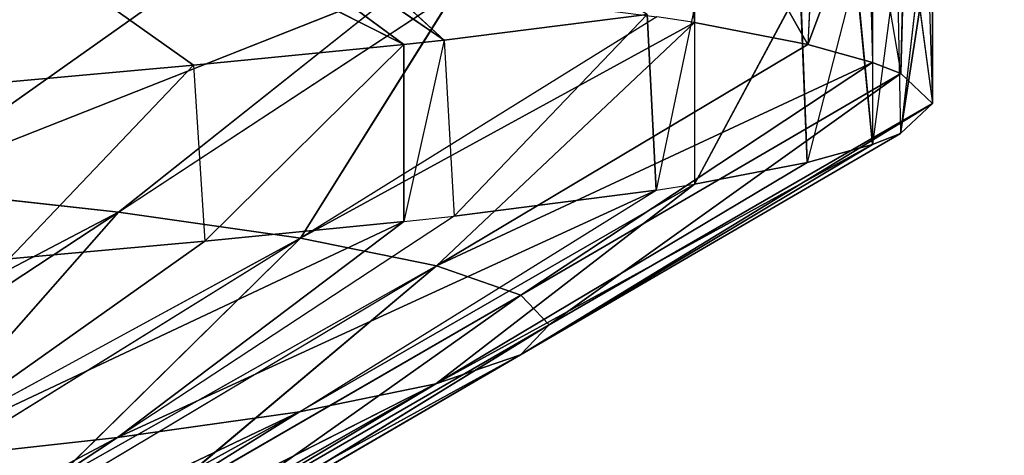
# Model space of a CAD drawing. Extents: x 186 to 416, y 0 to 124.
# Tile 271 of 656: x 247.177 to 247.663, y 117.964 to 118.179. Entities that reach past the tile are written whole.
import ezdxf

# ---------------------------------------------------------------- set-up
doc = ezdxf.new("R2010")
doc.units = 0
doc.header["$LTSCALE"] = 25.4
doc.layers.get('0').update_dxf_attribs({"color": 13, "linetype": 'CONTINUOUS'})

# ---------------------------------------------------------------- blocks, each defined once
blk = doc.blocks.new('PILLS-I-PLAFON-8266-8272_0')
at = {"color": 250}
for p, q in [((62.1848, 52.19582, 6.1052), (62.09378, 52.31308, 6.20093)), ((62.1848, 52.19582, 6.1052), (62.09378, 52.31308, 6.11343)), ((62.09378, 52.31308, 6.20093), (62.1904, 52.18797, 6.19218)), ((62.1848, 52.19582, 6.1052), (61.87577, 51.97659, 5.88658)), ((62.1848, 52.19582, 6.1052), (61.87577, 51.97659, 5.88658)), ((62.28875, 52.03465, 6.095), (62.1848, 52.19582, 6.1052)), ((62.1848, 52.19582, 6.1052), (62.1904, 52.18797, 6.19218)), ((62.28875, 52.03465, 6.095), (62.1848, 52.19582, 6.1052)), ((62.1904, 52.18797, 6.19218), (62.03589, 52.07835, 6.30155)), ((62.1904, 52.18797, 6.19218), (62.03589, 52.07835, 6.30155)), ((62.28875, 52.03465, 6.095), (62.1904, 52.18797, 6.19218)), ((62.1904, 52.18797, 6.19218), (62.28875, 52.03464, 6.1825)), ((62.28875, 52.03465, 6.095), (62.1904, 52.18797, 6.19218)), ((62.1904, 52.18797, 6.19218), (62.28875, 52.03464, 6.1825)), ((62.28875, 52.03464, 6.1825), (62.03589, 52.07835, 6.30155)), ((62.03589, 52.07835, 6.30155), (62.14717, 51.89977, 6.28921)), ((62.03589, 52.07835, 6.30155), (62.14717, 51.89977, 6.28921)), ((62.28875, 52.03464, 6.1825), (62.03589, 52.07835, 6.30155)), ((61.87577, 51.97659, 5.88658), (62.28875, 52.03465, 6.095)), ((61.87577, 51.97659, 5.88658), (62.28875, 52.03465, 6.095)), ((61.9864, 51.79875, 5.8728), (62.28875, 52.03465, 6.095)), ((61.9864, 51.79875, 5.8728), (62.28875, 52.03465, 6.095)), ((62.28875, 52.03464, 6.1825), (62.14717, 51.89977, 6.28921)), ((62.28875, 52.03465, 6.095), (62.28875, 52.03464, 6.1825)), ((62.30862, 51.99937, 6.09289), (62.28875, 52.03465, 6.095)), ((62.30862, 51.99937, 6.09289), (62.28875, 52.03464, 6.1825)), ((62.28875, 52.03464, 6.1825), (62.31366, 51.99017, 6.17984)), ((61.9864, 51.79875, 5.8728), (62.30862, 51.99937, 6.09289)), ((61.9864, 51.79875, 5.8728), (62.30862, 51.99937, 6.09289)), ((62.05751, 51.64622, 5.86147), (62.30862, 51.99937, 6.09289)), ((62.05751, 51.64622, 5.86147), (62.30862, 51.99937, 6.09289)), ((62.40899, 51.78767, 6.08022), (62.30862, 51.99937, 6.09289)), ((62.30862, 51.99937, 6.09289), (62.31366, 51.99017, 6.17984)), ((62.40899, 51.78767, 6.08022), (62.30862, 51.99937, 6.09289)), ((62.31366, 51.99017, 6.17984), (62.14717, 51.89977, 6.28921)), ((62.40899, 51.78767, 6.08022), (62.31366, 51.99017, 6.17984)), ((62.31366, 51.99017, 6.17984), (62.41338, 51.77668, 6.16706)), ((62.40899, 51.78767, 6.08022), (62.31366, 51.99017, 6.17984)), ((62.31366, 51.99017, 6.17984), (62.41338, 51.77668, 6.16706)), ((62.14717, 51.89977, 6.28921), (61.9285, 51.89838, 6.40529)), ((62.14717, 51.89977, 6.28921), (61.9285, 51.89838, 6.40529)), ((61.98069, 51.80936, 6.39859), (62.14717, 51.89977, 6.28921)), ((61.98069, 51.80936, 6.39859), (62.14717, 51.89977, 6.28921)), ((62.23721, 51.70702, 6.27644), (62.14717, 51.89977, 6.28921)), ((62.14717, 51.89977, 6.28921), (62.41338, 51.77668, 6.16706)), ((62.14717, 51.89977, 6.28921), (62.41338, 51.77668, 6.16706)), ((62.23721, 51.70702, 6.27644), (62.14717, 51.89977, 6.28921)), ((61.98069, 51.80936, 6.39859), (62.23721, 51.70702, 6.27644)), ((61.98069, 51.80936, 6.39859), (62.23721, 51.70702, 6.27644)), ((62.40899, 51.78767, 6.08022), (62.41338, 51.77668, 6.16706)), ((62.23721, 51.70702, 6.27644), (62.41338, 51.77668, 6.16706)), ((62.4324, 51.72658, 6.07657), (62.41338, 51.77668, 6.16706)), ((62.41338, 51.77668, 6.16706), (62.4324, 51.72658, 6.16407)), ((62.23721, 51.70702, 6.27644), (62.4324, 51.72658, 6.16407)), ((62.3046, 51.49997, 6.26272), (62.4324, 51.72658, 6.16407)), ((62.3046, 51.49997, 6.26272), (62.4324, 51.72658, 6.16407)), ((62.48469, 51.56007, 6.0666), (62.4324, 51.72658, 6.16407)), ((62.4324, 51.72658, 6.16407), (62.48802, 51.54735, 6.15334)), ((62.48469, 51.56007, 6.0666), (62.4324, 51.72658, 6.16407)), ((62.4324, 51.72658, 6.07657), (62.4324, 51.72658, 6.16407)), ((62.4324, 51.72658, 6.16407), (62.48802, 51.54735, 6.15334)), ((62.0282, 51.71434, 6.39153), (62.23721, 51.70702, 6.27644)), ((62.0282, 51.71434, 6.39153), (62.23721, 51.70702, 6.27644)), ((62.23721, 51.70702, 6.27644), (62.06104, 51.63736, 6.38581)), ((62.23721, 51.70702, 6.27644), (62.06104, 51.63736, 6.38581)), ((62.3046, 51.49997, 6.26272), (62.23721, 51.70702, 6.27644)), ((62.3046, 51.49997, 6.26272), (62.23721, 51.70702, 6.27644)), ((62.06104, 51.63736, 6.38581), (62.3046, 51.49997, 6.26272)), ((62.06104, 51.63736, 6.38581), (62.3046, 51.49997, 6.26272)), ((62.48469, 51.56007, 6.0666), (62.48802, 51.54735, 6.15334)), ((62.3046, 51.49997, 6.26272), (62.48802, 51.54735, 6.15334)), ((62.3046, 51.49997, 6.26272), (62.48802, 51.54735, 6.15334)), ((62.51221, 51.44166, 6.05952), (62.48802, 51.54735, 6.15334)), ((62.48802, 51.54735, 6.15334), (62.52037, 51.39825, 6.14442)), ((62.48802, 51.54735, 6.15334), (62.52037, 51.39825, 6.14442)), ((62.10418, 51.51335, 6.3766), (62.3046, 51.49997, 6.26272)), ((62.10418, 51.51335, 6.3766), (62.3046, 51.49997, 6.26272)), ((62.3046, 51.49997, 6.26272), (62.12118, 51.45259, 6.37209)), ((62.3046, 51.49997, 6.26272), (62.12118, 51.45259, 6.37209)), ((62.52037, 51.39825, 6.14442), (62.3046, 51.49997, 6.26272)), ((62.3046, 51.49997, 6.26272), (62.34636, 51.28274, 6.24832)), ((62.3046, 51.49997, 6.26272), (62.34636, 51.28274, 6.24832)), ((62.52037, 51.39825, 6.14442), (62.3046, 51.49997, 6.26272)), ((62.34636, 51.28274, 6.24832), (62.12118, 51.45259, 6.37209)), ((62.34636, 51.28274, 6.24832), (62.12118, 51.45259, 6.37209)), ((62.51221, 51.44166, 6.05952), (62.52037, 51.39825, 6.14442)), ((62.52037, 51.39825, 6.14442), (62.34636, 51.28274, 6.24832)), ((62.52037, 51.39825, 6.14442), (62.34636, 51.28274, 6.24832)), ((62.5324, 51.32101, 6.0523), (62.52037, 51.39825, 6.14442)), ((62.52037, 51.39825, 6.05692), (62.52037, 51.39825, 6.14442)), ((62.52037, 51.39825, 6.14442), (62.53428, 51.30674, 6.13895)), ((62.5324, 51.32101, 6.0523), (62.53428, 51.30674, 6.13895)), ((62.53428, 51.30674, 6.13895), (62.34636, 51.28274, 6.24832)), ((62.53428, 51.30674, 6.13895), (62.34636, 51.28274, 6.24832)), ((62.55, 51.05964, 6.03666), (62.53428, 51.30674, 6.13895)), ((62.53428, 51.30674, 6.13895), (62.55, 51.06026, 6.1242)), ((62.54502, 51.19883, 6.04499), (62.53428, 51.30674, 6.13895)), ((62.55, 51.05964, 6.03666), (62.53428, 51.30674, 6.13895)), ((62.53428, 51.30674, 6.13895), (62.55, 51.06026, 6.1242)), ((62.15269, 51.2995, 6.36072), (62.34636, 51.28274, 6.24832)), ((62.15845, 51.25873, 6.3577), (62.34636, 51.28274, 6.24832)), ((62.36055, 51.0602, 6.23358), (62.34636, 51.28274, 6.24832)), ((62.34636, 51.28274, 6.24832), (62.55, 51.06026, 6.1242)), ((62.34636, 51.28274, 6.24832), (62.55, 51.06026, 6.1242)), ((62.36055, 51.0602, 6.23358), (62.34636, 51.28274, 6.24832)), ((62.15845, 51.25873, 6.3577), (62.36055, 51.0602, 6.23358)), ((62.15845, 51.25873, 6.3577), (62.36055, 51.0602, 6.23358)), ((62.36055, 51.0602, 6.23358), (62.17111, 51.06014, 6.34295)), ((62.36055, 51.0602, 6.23358), (62.17111, 51.06014, 6.34295)), ((62.17111, 51.06014, 6.34295), (62.3465, 50.83765, 6.21883)), ((62.17111, 51.06014, 6.34295), (62.3465, 50.83765, 6.21883)), ((62.3465, 50.83765, 6.21883), (62.36055, 51.0602, 6.23358)), ((62.3465, 50.83765, 6.21883), (62.36055, 51.0602, 6.23358)), ((62.36055, 51.0602, 6.23358), (62.55, 51.06026, 6.1242)), ((62.36055, 51.0602, 6.23358), (62.55, 51.06026, 6.1242)), ((62.36055, 51.0602, 6.23358), (62.53444, 50.81376, 6.10945)), ((62.36055, 51.0602, 6.23358), (62.53444, 50.81376, 6.10945)), ((62.55, 51.06026, 6.1242), (62.53444, 50.81376, 6.10945)), ((62.55, 51.06026, 6.1242), (62.53444, 50.81376, 6.10945)), ((62.53645, 50.83022, 6.02294), (62.55, 51.06026, 6.1242)), ((62.54706, 50.95269, 6.03026), (62.55, 51.06026, 6.1242)), ((62.55, 51.05964, 6.03666), (62.55, 51.06026, 6.1242)), ((62.158, 50.85713, 6.32788), (62.3465, 50.83765, 6.21883)), ((62.158, 50.85713, 6.32788), (62.3465, 50.83765, 6.21883)), ((62.158, 50.85713, 6.32788), (62.30487, 50.62037, 6.20443)), ((62.158, 50.85713, 6.32788), (62.30487, 50.62037, 6.20443)), ((62.30487, 50.62037, 6.20443), (62.3465, 50.83765, 6.21883)), ((62.30487, 50.62037, 6.20443), (62.3465, 50.83765, 6.21883)), ((62.3465, 50.83765, 6.21883), (62.53444, 50.81376, 6.10945)), ((62.3465, 50.83765, 6.21883), (62.53444, 50.81376, 6.10945)), ((62.3465, 50.83765, 6.21883), (62.52037, 50.72103, 6.1039)), ((62.3465, 50.83765, 6.21883), (62.52037, 50.72103, 6.1039)), ((62.53645, 50.83022, 6.02294), (62.53444, 50.81376, 6.10945)), ((62.51823, 50.7091, 6.01569), (62.53444, 50.81376, 6.10945)), ((62.53444, 50.81376, 6.10945), (62.52037, 50.72103, 6.1039)), ((62.30487, 50.62037, 6.20443), (62.52037, 50.72103, 6.1039)), ((62.30487, 50.62037, 6.20443), (62.52037, 50.72103, 6.1039)), ((62.52037, 50.72103, 6.1039), (62.48833, 50.57311, 6.09505)), ((62.52037, 50.72103, 6.1039), (62.48833, 50.57311, 6.09505)), ((62.51823, 50.7091, 6.01569), (62.52037, 50.72103, 6.1039)), ((62.51823, 50.7091, 6.01569), (62.48833, 50.57311, 6.09505)), ((62.12142, 50.66764, 6.3138), (62.30487, 50.62037, 6.20443)), ((62.23761, 50.41326, 6.1907), (62.11449, 50.64164, 6.31187)), ((62.30487, 50.62037, 6.20443), (62.11449, 50.64164, 6.31187)), ((62.23761, 50.41326, 6.1907), (62.11449, 50.64164, 6.31187)), ((62.30487, 50.62037, 6.20443), (62.23761, 50.41326, 6.1907)), ((62.30487, 50.62037, 6.20443), (62.23761, 50.41326, 6.1907)), ((62.4324, 50.3927, 6.08426), (62.30487, 50.62037, 6.20443)), ((62.30487, 50.62037, 6.20443), (62.48833, 50.57311, 6.09505)), ((62.30487, 50.62037, 6.20443), (62.48833, 50.57311, 6.09505)), ((62.4324, 50.3927, 6.08426), (62.30487, 50.62037, 6.20443)), ((62.49261, 50.59003, 6.00857), (62.48833, 50.57311, 6.09505)), ((62.4324, 50.3927, 5.99676), (62.48833, 50.57311, 6.09505)), ((62.48833, 50.57311, 6.09505), (62.4324, 50.3927, 6.08426)), ((62.4324, 50.3927, 5.99676), (62.48833, 50.57311, 6.09505)), ((62.48833, 50.57311, 6.09505), (62.4324, 50.3927, 6.08426)), ((62.06139, 50.48281, 6.30008), (62.23761, 50.41326, 6.1907)), ((62.04293, 50.43809, 6.29676), (62.23761, 50.41326, 6.1907)), ((62.04293, 50.43809, 6.29676), (62.14767, 50.22044, 6.17793)), ((62.04293, 50.43809, 6.29676), (62.14767, 50.22044, 6.17793)), ((62.14767, 50.22044, 6.17793), (62.23761, 50.41326, 6.1907)), ((62.14767, 50.22044, 6.17793), (62.23761, 50.41326, 6.1907)), ((62.41382, 50.34371, 6.08133), (62.23761, 50.41326, 6.1907)), ((62.23761, 50.41326, 6.1907), (62.31421, 50.13013, 6.06855)), ((62.23761, 50.41326, 6.1907), (62.31421, 50.13013, 6.06855)), ((62.4324, 50.3927, 6.08426), (62.23761, 50.41326, 6.1907)), ((62.4324, 50.3927, 6.08426), (62.41382, 50.34371, 6.08133)), ((62.42041, 50.36065, 5.99484), (62.4324, 50.3927, 6.08426)), ((62.4324, 50.3927, 5.99676), (62.4324, 50.3927, 6.08426)), ((61.98114, 50.31074, 6.2873), (62.14767, 50.22044, 6.17793)), ((61.98114, 50.31074, 6.2873), (62.14767, 50.22044, 6.17793)), ((62.14767, 50.22044, 6.17793), (61.94718, 50.25124, 6.28287)), ((62.14767, 50.22044, 6.17793), (61.94718, 50.25124, 6.28287)), ((62.0365, 50.04179, 6.16559), (62.14767, 50.22044, 6.17793)), ((62.0365, 50.04179, 6.16559), (62.14767, 50.22044, 6.17793)), ((62.14767, 50.22044, 6.17793), (62.31421, 50.13013, 6.06855)), ((62.14767, 50.22044, 6.17793), (62.28875, 50.08464, 6.06583)), ((62.0365, 50.04179, 6.16559), (62.28875, 50.08464, 6.06583)), ((62.0365, 50.04179, 6.16559), (62.28875, 50.08464, 6.06583)), ((62.0365, 50.04179, 6.16559), (62.19108, 49.93227, 6.05621)), ((62.0365, 50.04179, 6.16559), (62.19108, 49.93227, 6.05621))]:
    blk.add_line(p, q, dxfattribs=at)
mesh = blk.add_polyface(dxfattribs=at)
corners = [(62.1848, 52.19582, 6.1052), (61.87577, 51.97659, 5.88658), (62.09378, 52.31308, 6.11343)]
mesh.append_faces([[corners[k] for k in face] for face in [(0, 1, 2)]], dxfattribs={"color": 250})
mesh = blk.add_polyface(dxfattribs=at)
corners = [(62.1904, 52.18797, 6.19218), (62.09378, 52.31308, 6.20093), (62.03589, 52.07835, 6.30155)]
mesh.append_faces([[corners[k] for k in face] for face in [(0, 1, 2)]], dxfattribs={"color": 250})
mesh = blk.add_polyface(dxfattribs=at)
corners = [(62.28875, 52.03465, 6.095), (61.87577, 51.97659, 5.88658), (62.1848, 52.19582, 6.1052)]
mesh.append_faces([[corners[k] for k in face] for face in [(0, 1, 2)]], dxfattribs={"color": 250})
mesh = blk.add_polyface(dxfattribs=at)
corners = [(62.1848, 52.19582, 6.1052), (62.1904, 52.18797, 6.19218), (62.28875, 52.03465, 6.095)]
mesh.append_faces([[corners[k] for k in face] for face in [(0, 1, 2)]], dxfattribs={"color": 250})
mesh = blk.add_polyface(dxfattribs=at)
corners = [(62.28875, 52.03464, 6.1825), (62.1904, 52.18797, 6.19218), (62.03589, 52.07835, 6.30155)]
mesh.append_faces([[corners[k] for k in face] for face in [(0, 1, 2)]], dxfattribs={"color": 250})
mesh = blk.add_polyface(dxfattribs=at)
corners = [(62.1904, 52.18797, 6.19218), (62.28875, 52.03464, 6.1825), (62.28875, 52.03465, 6.095)]
mesh.append_faces([[corners[k] for k in face] for face in [(0, 1, 2)]], dxfattribs={"color": 250})
mesh = blk.add_polyface(dxfattribs=at)
corners = [(62.14717, 51.89977, 6.28921), (62.03589, 52.07835, 6.30155), (61.9285, 51.89838, 6.40529)]
mesh.append_faces([[corners[k] for k in face] for face in [(0, 1, 2)]], dxfattribs={"color": 250})
mesh = blk.add_polyface(dxfattribs=at)
corners = [(62.28875, 52.03464, 6.1825), (62.03589, 52.07835, 6.30155), (62.14717, 51.89977, 6.28921)]
mesh.append_faces([[corners[k] for k in face] for face in [(0, 1, 2)]], dxfattribs={"color": 250})
mesh = blk.add_polyface(dxfattribs=at)
corners = [(62.28875, 52.03465, 6.095), (61.9864, 51.79875, 5.8728), (61.87577, 51.97659, 5.88658)]
mesh.append_faces([[corners[k] for k in face] for face in [(0, 1, 2)]], dxfattribs={"color": 250})
mesh = blk.add_polyface(dxfattribs=at)
corners = [(62.30862, 51.99937, 6.09289), (61.9864, 51.79875, 5.8728), (62.28875, 52.03465, 6.095)]
mesh.append_faces([[corners[k] for k in face] for face in [(0, 1, 2)]], dxfattribs={"color": 250})
mesh = blk.add_polyface(dxfattribs=at)
corners = [(62.30862, 51.99937, 6.09289), (62.05751, 51.64622, 5.86147), (61.9864, 51.79875, 5.8728)]
mesh.append_faces([[corners[k] for k in face] for face in [(0, 1, 2)]], dxfattribs={"color": 250})
mesh = blk.add_polyface(dxfattribs=at)
corners = [(62.40899, 51.78767, 6.08022), (62.05751, 51.64622, 5.86147), (62.30862, 51.99937, 6.09289)]
mesh.append_faces([[corners[k] for k in face] for face in [(0, 1, 2)]], dxfattribs={"color": 250})
mesh = blk.add_polyface(dxfattribs=at)
corners = [(62.30862, 51.99937, 6.09289), (62.31366, 51.99017, 6.17984), (62.40899, 51.78767, 6.08022)]
mesh.append_faces([[corners[k] for k in face] for face in [(0, 1, 2)]], dxfattribs={"color": 250})
mesh = blk.add_polyface(dxfattribs=at)
corners = [(62.41338, 51.77668, 6.16706), (62.31366, 51.99017, 6.17984), (62.14717, 51.89977, 6.28921)]
mesh.append_faces([[corners[k] for k in face] for face in [(0, 1, 2)]], dxfattribs={"color": 250})
mesh = blk.add_polyface(dxfattribs=at)
corners = [(62.31366, 51.99017, 6.17984), (62.41338, 51.77668, 6.16706), (62.40899, 51.78767, 6.08022)]
mesh.append_faces([[corners[k] for k in face] for face in [(0, 1, 2)]], dxfattribs={"color": 250})
mesh = blk.add_polyface(dxfattribs=at)
corners = [(62.14717, 51.89977, 6.28921), (61.9285, 51.89838, 6.40529), (61.98069, 51.80936, 6.39859)]
mesh.append_faces([[corners[k] for k in face] for face in [(0, 1, 2)]], dxfattribs={"color": 250})
mesh = blk.add_polyface(dxfattribs=at)
corners = [(62.23721, 51.70702, 6.27644), (62.14717, 51.89977, 6.28921), (61.98069, 51.80936, 6.39859)]
mesh.append_faces([[corners[k] for k in face] for face in [(0, 1, 2)]], dxfattribs={"color": 250})
mesh = blk.add_polyface(dxfattribs=at)
corners = [(62.41338, 51.77668, 6.16706), (62.14717, 51.89977, 6.28921), (62.23721, 51.70702, 6.27644)]
mesh.append_faces([[corners[k] for k in face] for face in [(0, 1, 2)]], dxfattribs={"color": 250})
mesh = blk.add_polyface(dxfattribs=at)
corners = [(62.23721, 51.70702, 6.27644), (61.98069, 51.80936, 6.39859), (62.0282, 51.71434, 6.39153)]
mesh.append_faces([[corners[k] for k in face] for face in [(0, 1, 2)]], dxfattribs={"color": 250})
mesh = blk.add_polyface(dxfattribs=at)
corners = [(62.4324, 51.72658, 6.16407), (62.23721, 51.70702, 6.27644), (62.3046, 51.49997, 6.26272)]
mesh.append_faces([[corners[k] for k in face] for face in [(0, 1, 2)]], dxfattribs={"color": 250})
mesh = blk.add_polyface(dxfattribs=at)
corners = [(62.48802, 51.54735, 6.15334), (62.4324, 51.72658, 6.16407), (62.3046, 51.49997, 6.26272)]
mesh.append_faces([[corners[k] for k in face] for face in [(0, 1, 2)]], dxfattribs={"color": 250})
mesh = blk.add_polyface(dxfattribs=at)
corners = [(62.4324, 51.72658, 6.16407), (62.48802, 51.54735, 6.15334), (62.48469, 51.56007, 6.0666)]
mesh.append_faces([[corners[k] for k in face] for face in [(0, 1, 2)]], dxfattribs={"color": 250})
mesh = blk.add_polyface(dxfattribs=at)
corners = [(62.4324, 51.72658, 6.16407), (62.48469, 51.56007, 6.0666), (62.4324, 51.72658, 6.07657)]
mesh.append_faces([[corners[k] for k in face] for face in [(0, 1, 2)]], dxfattribs={"color": 250})
mesh = blk.add_polyface(dxfattribs=at)
corners = [(62.23721, 51.70702, 6.27644), (62.0282, 51.71434, 6.39153), (62.06104, 51.63736, 6.38581)]
mesh.append_faces([[corners[k] for k in face] for face in [(0, 1, 2)]], dxfattribs={"color": 250})
mesh = blk.add_polyface(dxfattribs=at)
corners = [(62.3046, 51.49997, 6.26272), (62.23721, 51.70702, 6.27644), (62.06104, 51.63736, 6.38581)]
mesh.append_faces([[corners[k] for k in face] for face in [(0, 1, 2)]], dxfattribs={"color": 250})
mesh = blk.add_polyface(dxfattribs=at)
corners = [(62.3046, 51.49997, 6.26272), (62.06104, 51.63736, 6.38581), (62.10418, 51.51335, 6.3766)]
mesh.append_faces([[corners[k] for k in face] for face in [(0, 1, 2)]], dxfattribs={"color": 250})
mesh = blk.add_polyface(dxfattribs=at)
corners = [(62.52037, 51.39825, 6.14442), (62.48802, 51.54735, 6.15334), (62.3046, 51.49997, 6.26272)]
mesh.append_faces([[corners[k] for k in face] for face in [(0, 1, 2)]], dxfattribs={"color": 250})
mesh = blk.add_polyface(dxfattribs=at)
corners = [(62.48802, 51.54735, 6.15334), (62.52037, 51.39825, 6.14442), (62.51221, 51.44166, 6.05952)]
mesh.append_faces([[corners[k] for k in face] for face in [(0, 1, 2)]], dxfattribs={"color": 250})
mesh = blk.add_polyface(dxfattribs=at)
corners = [(62.3046, 51.49997, 6.26272), (62.10418, 51.51335, 6.3766), (62.12118, 51.45259, 6.37209)]
mesh.append_faces([[corners[k] for k in face] for face in [(0, 1, 2)]], dxfattribs={"color": 250})
mesh = blk.add_polyface(dxfattribs=at)
corners = [(62.34636, 51.28274, 6.24832), (62.3046, 51.49997, 6.26272), (62.12118, 51.45259, 6.37209)]
mesh.append_faces([[corners[k] for k in face] for face in [(0, 1, 2)]], dxfattribs={"color": 250})
mesh = blk.add_polyface(dxfattribs=at)
corners = [(62.52037, 51.39825, 6.14442), (62.3046, 51.49997, 6.26272), (62.34636, 51.28274, 6.24832)]
mesh.append_faces([[corners[k] for k in face] for face in [(0, 1, 2)]], dxfattribs={"color": 250})
mesh = blk.add_polyface(dxfattribs=at)
corners = [(62.34636, 51.28274, 6.24832), (62.12118, 51.45259, 6.37209), (62.15269, 51.2995, 6.36072)]
mesh.append_faces([[corners[k] for k in face] for face in [(0, 1, 2)]], dxfattribs={"color": 250})
mesh = blk.add_polyface(dxfattribs=at)
corners = [(62.53428, 51.30674, 6.13895), (62.52037, 51.39825, 6.14442), (62.34636, 51.28274, 6.24832)]
mesh.append_faces([[corners[k] for k in face] for face in [(0, 1, 2)]], dxfattribs={"color": 250})
mesh = blk.add_polyface(dxfattribs=at)
corners = [(62.55, 51.06026, 6.1242), (62.53428, 51.30674, 6.13895), (62.34636, 51.28274, 6.24832)]
mesh.append_faces([[corners[k] for k in face] for face in [(0, 1, 2)]], dxfattribs={"color": 250})
mesh = blk.add_polyface(dxfattribs=at)
corners = [(62.53428, 51.30674, 6.13895), (62.55, 51.06026, 6.1242), (62.55, 51.05964, 6.03666)]
mesh.append_faces([[corners[k] for k in face] for face in [(0, 1, 2)]], dxfattribs={"color": 250})
mesh = blk.add_polyface(dxfattribs=at)
corners = [(62.53428, 51.30674, 6.13895), (62.55, 51.05964, 6.03666), (62.54502, 51.19883, 6.04499)]
mesh.append_faces([[corners[k] for k in face] for face in [(0, 1, 2)]], dxfattribs={"color": 250})
mesh = blk.add_polyface(dxfattribs=at)
corners = [(62.36055, 51.0602, 6.23358), (62.34636, 51.28274, 6.24832), (62.15845, 51.25873, 6.3577)]
mesh.append_faces([[corners[k] for k in face] for face in [(0, 1, 2)]], dxfattribs={"color": 250})
mesh = blk.add_polyface(dxfattribs=at)
corners = [(62.55, 51.06026, 6.1242), (62.34636, 51.28274, 6.24832), (62.36055, 51.0602, 6.23358)]
mesh.append_faces([[corners[k] for k in face] for face in [(0, 1, 2)]], dxfattribs={"color": 250})
mesh = blk.add_polyface(dxfattribs=at)
corners = [(62.36055, 51.0602, 6.23358), (62.15845, 51.25873, 6.3577), (62.17111, 51.06014, 6.34295)]
mesh.append_faces([[corners[k] for k in face] for face in [(0, 1, 2)]], dxfattribs={"color": 250})
mesh = blk.add_polyface(dxfattribs=at)
corners = [(62.3465, 50.83765, 6.21883), (62.17111, 51.06014, 6.34295), (62.158, 50.85713, 6.32788)]
mesh.append_faces([[corners[k] for k in face] for face in [(0, 1, 2)]], dxfattribs={"color": 250})
mesh = blk.add_polyface(dxfattribs=at)
corners = [(62.36055, 51.0602, 6.23358), (62.17111, 51.06014, 6.34295), (62.3465, 50.83765, 6.21883)]
mesh.append_faces([[corners[k] for k in face] for face in [(0, 1, 2)]], dxfattribs={"color": 250})
mesh = blk.add_polyface(dxfattribs=at)
corners = [(62.53444, 50.81376, 6.10945), (62.36055, 51.0602, 6.23358), (62.3465, 50.83765, 6.21883)]
mesh.append_faces([[corners[k] for k in face] for face in [(0, 1, 2)]], dxfattribs={"color": 250})
mesh = blk.add_polyface(dxfattribs=at)
corners = [(62.55, 51.06026, 6.1242), (62.36055, 51.0602, 6.23358), (62.53444, 50.81376, 6.10945)]
mesh.append_faces([[corners[k] for k in face] for face in [(0, 1, 2)]], dxfattribs={"color": 250})
mesh = blk.add_polyface(dxfattribs=at)
corners = [(62.55, 51.06026, 6.1242), (62.53444, 50.81376, 6.10945), (62.53645, 50.83022, 6.02294)]
mesh.append_faces([[corners[k] for k in face] for face in [(0, 1, 2)]], dxfattribs={"color": 250})
mesh = blk.add_polyface(dxfattribs=at)
corners = [(62.30487, 50.62037, 6.20443), (62.158, 50.85713, 6.32788), (62.12142, 50.66764, 6.3138)]
mesh.append_faces([[corners[k] for k in face] for face in [(0, 1, 2)]], dxfattribs={"color": 250})
mesh = blk.add_polyface(dxfattribs=at)
corners = [(62.3465, 50.83765, 6.21883), (62.158, 50.85713, 6.32788), (62.30487, 50.62037, 6.20443)]
mesh.append_faces([[corners[k] for k in face] for face in [(0, 1, 2)]], dxfattribs={"color": 250})
mesh = blk.add_polyface(dxfattribs=at)
corners = [(62.52037, 50.72103, 6.1039), (62.3465, 50.83765, 6.21883), (62.30487, 50.62037, 6.20443)]
mesh.append_faces([[corners[k] for k in face] for face in [(0, 1, 2)]], dxfattribs={"color": 250})
mesh = blk.add_polyface(dxfattribs=at)
corners = [(62.53444, 50.81376, 6.10945), (62.3465, 50.83765, 6.21883), (62.52037, 50.72103, 6.1039)]
mesh.append_faces([[corners[k] for k in face] for face in [(0, 1, 2)]], dxfattribs={"color": 250})
mesh = blk.add_polyface(dxfattribs=at)
corners = [(62.52037, 50.72103, 6.1039), (62.30487, 50.62037, 6.20443), (62.48833, 50.57311, 6.09505)]
mesh.append_faces([[corners[k] for k in face] for face in [(0, 1, 2)]], dxfattribs={"color": 250})
mesh = blk.add_polyface(dxfattribs=at)
corners = [(62.52037, 50.72103, 6.1039), (62.48833, 50.57311, 6.09505), (62.51823, 50.7091, 6.01569)]
mesh.append_faces([[corners[k] for k in face] for face in [(0, 1, 2)]], dxfattribs={"color": 250})
mesh = blk.add_polyface(dxfattribs=at)
corners = [(62.23761, 50.41326, 6.1907), (62.11449, 50.64164, 6.31187), (62.06139, 50.48281, 6.30008)]
mesh.append_faces([[corners[k] for k in face] for face in [(0, 1, 2)]], dxfattribs={"color": 250})
mesh = blk.add_polyface(dxfattribs=at)
corners = [(62.30487, 50.62037, 6.20443), (62.11449, 50.64164, 6.31187), (62.23761, 50.41326, 6.1907)]
mesh.append_faces([[corners[k] for k in face] for face in [(0, 1, 2)]], dxfattribs={"color": 250})
mesh = blk.add_polyface(dxfattribs=at)
corners = [(62.4324, 50.3927, 6.08426), (62.30487, 50.62037, 6.20443), (62.23761, 50.41326, 6.1907)]
mesh.append_faces([[corners[k] for k in face] for face in [(0, 1, 2)]], dxfattribs={"color": 250})
mesh = blk.add_polyface(dxfattribs=at)
corners = [(62.48833, 50.57311, 6.09505), (62.30487, 50.62037, 6.20443), (62.4324, 50.3927, 6.08426)]
mesh.append_faces([[corners[k] for k in face] for face in [(0, 1, 2)]], dxfattribs={"color": 250})
mesh = blk.add_polyface(dxfattribs=at)
corners = [(62.49261, 50.59003, 6.00857), (62.48833, 50.57311, 6.09505), (62.4324, 50.3927, 5.99676)]
mesh.append_faces([[corners[k] for k in face] for face in [(0, 1, 2)]], dxfattribs={"color": 250})
mesh = blk.add_polyface(dxfattribs=at)
corners = [(62.48833, 50.57311, 6.09505), (62.4324, 50.3927, 6.08426), (62.4324, 50.3927, 5.99676)]
mesh.append_faces([[corners[k] for k in face] for face in [(0, 1, 2)]], dxfattribs={"color": 250})
mesh = blk.add_polyface(dxfattribs=at)
corners = [(62.14767, 50.22044, 6.17793), (62.04293, 50.43809, 6.29676), (61.98114, 50.31074, 6.2873)]
mesh.append_faces([[corners[k] for k in face] for face in [(0, 1, 2)]], dxfattribs={"color": 250})
mesh = blk.add_polyface(dxfattribs=at)
corners = [(62.23761, 50.41326, 6.1907), (62.04293, 50.43809, 6.29676), (62.14767, 50.22044, 6.17793)]
mesh.append_faces([[corners[k] for k in face] for face in [(0, 1, 2)]], dxfattribs={"color": 250})
mesh = blk.add_polyface(dxfattribs=at)
corners = [(62.31421, 50.13013, 6.06855), (62.23761, 50.41326, 6.1907), (62.14767, 50.22044, 6.17793)]
mesh.append_faces([[corners[k] for k in face] for face in [(0, 1, 2)]], dxfattribs={"color": 250})
mesh = blk.add_polyface(dxfattribs=at)
corners = [(62.41382, 50.34371, 6.08133), (62.23761, 50.41326, 6.1907), (62.31421, 50.13013, 6.06855)]
mesh.append_faces([[corners[k] for k in face] for face in [(0, 1, 2)]], dxfattribs={"color": 250})
mesh = blk.add_polyface(dxfattribs=at)
corners = [(62.14767, 50.22044, 6.17793), (61.98114, 50.31074, 6.2873), (61.94718, 50.25124, 6.28287)]
mesh.append_faces([[corners[k] for k in face] for face in [(0, 1, 2)]], dxfattribs={"color": 250})
mesh = blk.add_polyface(dxfattribs=at)
corners = [(62.14767, 50.22044, 6.17793), (61.94718, 50.25124, 6.28287), (62.0365, 50.04179, 6.16559)]
mesh.append_faces([[corners[k] for k in face] for face in [(0, 1, 2)]], dxfattribs={"color": 250})
mesh = blk.add_polyface(dxfattribs=at)
corners = [(62.28875, 50.08464, 6.06583), (62.14767, 50.22044, 6.17793), (62.0365, 50.04179, 6.16559)]
mesh.append_faces([[corners[k] for k in face] for face in [(0, 1, 2)]], dxfattribs={"color": 250})
mesh = blk.add_polyface(dxfattribs=at)
corners = [(62.28875, 50.08464, 6.06583), (62.0365, 50.04179, 6.16559), (62.19108, 49.93227, 6.05621)]
mesh.append_faces([[corners[k] for k in face] for face in [(0, 1, 2)]], dxfattribs={"color": 250})
mesh = blk.add_polyface(dxfattribs=at)
corners = [(62.19108, 49.93227, 6.05621), (62.0365, 50.04179, 6.16559), (62.09378, 49.8062, 6.0474)]
mesh.append_faces([[corners[k] for k in face] for face in [(0, 1, 2)]], dxfattribs={"color": 250})
mesh = blk.add_polyface(dxfattribs=at)
corners = [(77.6, 30.05964, 90.26167), (43.6, 30.05964, 0.26166), (43.6, 30.05964, 90.26167)]
mesh.append_faces([[corners[k] for k in face] for face in [(0, 1, 2)]], dxfattribs={"color": 250})
mesh = blk.add_polyface(dxfattribs=at)
corners = [(77.6, 30.05964, 90.26167), (77.6, 30.05964, 0.26166), (43.6, 30.05964, 0.26166)]
mesh.append_faces([[corners[k] for k in face] for face in [(0, 1, 2)]], dxfattribs={"color": 250})
mesh = blk.add_polyface(dxfattribs=at)
corners = [(40.6, 27.05964, 90.26167), (80.6, 27.05964, 0.26166), (80.6, 27.05964, 90.26167)]
mesh.append_faces([[corners[k] for k in face] for face in [(0, 1, 2)]], dxfattribs={"color": 250})
mesh = blk.add_polyface(dxfattribs=at)
corners = [(40.6, 27.05964, 90.26167), (40.6, 27.05964, 0.26166), (80.6, 27.05964, 0.26166)]
mesh.append_faces([[corners[k] for k in face] for face in [(0, 1, 2)]], dxfattribs={"color": 250})

msp = doc.modelspace()

# ---------------------------------------------------------------- block references
at = {"color": 0, "extrusion": (0, -1, -3.88578e-16)}
msp.add_blockref('PILLS-I-PLAFON-8266-8272_0', (185.07765, 1965.15091, -124.26167), dxfattribs=at)

doc.saveas('drawing.dxf')
